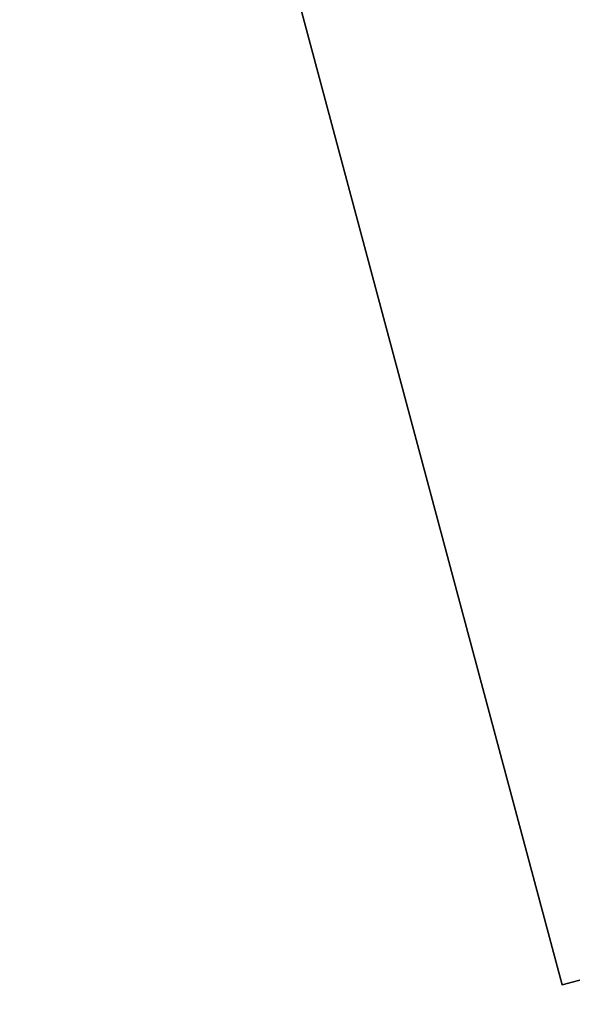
# Model space of a CAD drawing. Header units: millimetres. Extents: x -83 to 676, y -83 to 676.
# Tile 603 of 656: x 557 to 570, y 354 to 376. Entities that reach past the tile are written whole.
import ezdxf

# ---------------------------------------------------------------- set-up
doc = ezdxf.new("R2010")
doc.units = ezdxf.units.MM
doc.header["$MEASUREMENT"] = 0
doc.layers.add('IGES level 0', color=7, linetype='Continuous', true_color=0xff7878)

msp = doc.modelspace()

# ---------------------------------------------------------------- linework, layer by layer
at = {"layer": 'IGES level 0', "color": 254, "true_color": 0xcad1ee}
for p, q in [((561.6280569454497, 383.0699914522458, 47.0000000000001), (569.3926282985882, 354.0922166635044, 47.0000000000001)), ((569.3926282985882, 354.0922166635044, 48.0000000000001), (561.6280569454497, 383.0699914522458, 48.0000000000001)), ((561.6280569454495, 383.0699914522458, 47.5000000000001), (569.3926282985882, 354.0922166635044, 47.5000000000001)), ((654.8770639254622, 376.9977021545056, 48.0000000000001), (569.3926282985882, 354.0922166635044, 48.0000000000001)), ((569.3926282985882, 354.0922166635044, 47.0000000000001), (654.8770639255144, 376.9977021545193, 47.0000000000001)), ((565.5103426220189, 368.5811040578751, 48.0000000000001), (565.5103426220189, 368.5811040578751, 47.0000000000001)), ((569.3926282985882, 354.0922166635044, 48.0000000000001), (569.3926282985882, 354.0922166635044, 47.0000000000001)), ((569.3926282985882, 354.0922166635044, 47.0000000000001), (569.3926282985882, 354.0922166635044, 48.0000000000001))]:
    msp.add_line(p, q, dxfattribs=at)
at = {"layer": 'IGES level 0', "color": 140, "true_color": 0x00ccff}
for p, q in [((561.6280569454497, 383.0699914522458, 48.0000000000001), (569.3926282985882, 354.0922166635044, 48.0000000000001)), ((561.6280569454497, 383.0699914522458, 47.0000000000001), (569.3926282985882, 354.0922166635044, 47.0000000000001)), ((569.3926282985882, 354.0922166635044, 48.0000000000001), (654.8770639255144, 376.9977021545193, 48.0000000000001)), ((569.3926282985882, 354.0922166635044, 47.0000000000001), (654.8770639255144, 376.9977021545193, 47.0000000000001))]:
    msp.add_line(p, q, dxfattribs=at)
at = {"layer": 'IGES level 0', "color": 153, "true_color": 0x5393cf}
for centre, radius in [((296.5, 296.5), 296.5), ((296.5, 296.5, -1.19999999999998), 296.5000000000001)]:
    msp.add_circle(centre, radius, dxfattribs=at)
at = {"layer": 'IGES level 0'}
for centre, radius in [((296.5, 296.5, 47), 296.5000000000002), ((296.5, 296.5), 296.5000000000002), ((296.5, 296.5, 47), 295.3000000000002), ((296.5, 296.5000000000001), 295.3000000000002)]:
    msp.add_circle(centre, radius, dxfattribs=at)
at = {"layer": 'IGES level 0', "color": 124, "true_color": 0x1aa180}
for centre in [(296.5, 296.5, 47.0000000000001), (296.5, 296.5000000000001, 45.8000000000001)]:
    msp.add_circle(centre, 294.9999999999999, dxfattribs=at)
at = {"layer": 'IGES level 0', "color": 153, "true_color": 0x5393cf}
for centre, radius, start, end in [((296.4999999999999, 296.4999999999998, -1.19999999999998), 296.5000000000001, 344.9999999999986, 164.9999999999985), ((296.5, 296.5000000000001), 296.5, 344.9999999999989, 164.9999999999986), ((296.5000000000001, 296.5, -0.59999999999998), 296.5000000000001, 344.9999999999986, 164.9999999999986), ((296.5, 296.5, -1.19999999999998), 296.5, 164.9999999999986, 344.9999999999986), ((296.5000000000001, 296.5000000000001), 296.5000000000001, 164.9999999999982, 344.9999999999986), ((296.5000000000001, 296.5, -0.59999999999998), 296.5000000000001, 164.9999999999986, 344.9999999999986)]:
    msp.add_arc(centre, radius, start, end, dxfattribs=at)
at = {"layer": 'IGES level 0', "color": 124, "true_color": 0x1aa180}
for centre, radius, start, end in [((296.5, 296.5, 45.8000000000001), 294.9999999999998, 344.9999999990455, 164.9999999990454), ((296.5000000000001, 296.4999999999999, 47.0000000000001), 295, 344.9999999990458, 164.9999999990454), ((296.5000000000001, 296.5, 46.4000000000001), 294.9999999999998, 344.9999999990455, 164.9999999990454), ((296.5, 296.5, 45.8000000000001), 294.9999999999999, 164.9999999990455, 344.9999999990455), ((296.4999999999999, 296.5, 47.0000000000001), 294.9999999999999, 164.9999999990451, 344.9999999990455), ((296.5000000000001, 296.5, 46.4000000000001), 294.9999999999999, 164.9999999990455, 344.9999999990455)]:
    msp.add_arc(centre, radius, start, end, dxfattribs=at)
at = {"layer": 'IGES level 0'}
for centre, radius, start, end in [((296.5, 296.5), 296.5000000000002, 225, 45), ((296.5, 296.5, 47), 296.5000000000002, 224.9999999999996, 45), ((296.5, 296.5, 23.5), 296.5000000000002, 225, 45), ((296.5, 296.5000000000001, 47), 295.3000000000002, 224.9999999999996, 44.99999999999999), ((296.5, 296.5000000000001), 295.3000000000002, 225, 44.99999999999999), ((296.5, 296.5, 23.5), 295.3000000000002, 225, 45.00000000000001)]:
    msp.add_arc(centre, radius, start, end, dxfattribs=at)

doc.saveas('drawing.dxf')
